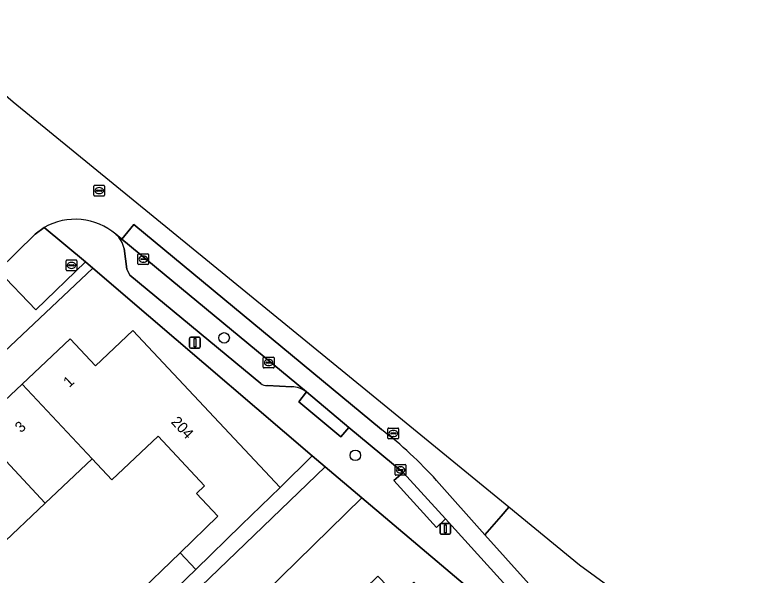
# Model space of a CAD drawing. Extents: x 161881 to 162523, y 381678 to 382381.
# Drawn here: x 162438.7 to 162507.9, y 381845 to 381897.2 of the extents above; entities that cross this region are included whole.
import ezdxf

# ---------------------------------------------------------------- set-up
doc = ezdxf.new("R2010")
doc.units = 0
for name, color, linetype in [('IMGEO_Boom', 7, 'Continuous'), ('IMGEO_Brandkraan', 7, 'Continuous'), ('IMGEO_Erf', 7, 'Continuous'), ('IMGEO_Fietspad_gesloten', 7, 'Continuous'), ('IMGEO_Kolk', 7, 'Continuous'), ('IMGEO_Lichtmast', 7, 'Continuous'), ('IMGEO_Muur', 7, 'Continuous'), ('IMGEO_Pand', 7, 'Continuous'), ('IMGEO_Pand_nummerreeks', 7, 'Continuous'), ('IMGEO_Parkeervlak_open', 7, 'Continuous'), ('IMGEO_Rijbaan_lokaal_gesloten', 7, 'Continuous'), ('IMGEO_Rijbaan_lokaal_open', 7, 'Continuous'), ('IMGEO_Rioolput', 7, 'Continuous'), ('IMGEO_Voetpad_open', 7, 'Continuous')]:
    doc.layers.add(name, color=color, linetype=linetype)

msp = doc.modelspace()

# ---------------------------------------------------------------- linework, layer by layer
at = {"layer": 'IMGEO_Boom'}
for centre in [(162458.161, 381867.092), (162470.374, 381856.157)]:
    msp.add_circle(centre, 0.489, dxfattribs=at)
at = {"layer": 'IMGEO_Brandkraan'}
for p, q in [((162443.452, 381873.418), (162443.452, 381874.27)), ((162443.527, 381874.344), (162444.379, 381874.344)), ((162443.711, 381873.838), (162443.711, 381873.85)), ((162444.149, 381873.801), (162443.751, 381873.801)), ((162443.754, 381873.887), (162444.152, 381873.887)), ((162443.94, 381874.124), (162443.965, 381874.124)), ((162444.195, 381873.85), (162444.195, 381873.838)), ((162444.453, 381874.27), (162444.453, 381873.418)), ((162444.379, 381873.344), (162443.527, 381873.344)), ((162443.963, 381873.564), (162443.938, 381873.564))]:
    msp.add_line(p, q, dxfattribs=at)
for points in [[(162443.452, 381873.418), (162443.452, 381874.27)], [(162443.527, 381874.344), (162444.379, 381874.344)], [(162444.453, 381874.27), (162444.453, 381873.418)], [(162444.379, 381873.344), (162443.527, 381873.344)]]:
    msp.add_lwpolyline(points, dxfattribs=at)
for centre, radius, start, end in [((162443.529, 381874.268), 0.0765, 91.55205, 178.44795), ((162443.529, 381874.268), 0.0765, 91.55205, 178.44795), ((162443.751, 381873.847), 0.0403, 85.87752, 175.75265), ((162443.748, 381873.837), 0.0366, 178.93798, 274.71019), ((162444.152, 381873.844), 0.043, 264.86636, 352.45326), ((162444.156, 381873.849), 0.0386, 1.73085, 96.63898), ((162444.377, 381874.268), 0.0765, 1.55205, 88.44795), ((162444.377, 381874.268), 0.0765, 1.55205, 88.44795), ((162443.529, 381873.42), 0.0765, 181.55205, 268.44795), ((162443.529, 381873.42), 0.0765, 181.55205, 268.44795), ((162444.377, 381873.42), 0.0765, 271.55205, 358.44795), ((162444.377, 381873.42), 0.0765, 271.55205, 358.44795)]:
    msp.add_arc(centre, radius, start, end, dxfattribs=at)
for centre, major_axis, ratio, start_param, end_param in [((162443.939, 381873.844), (-0.387, 0.002), 0.722429, 4.712389, 7.853982), ((162443.964, 381873.844), (-0.39, 0.002), 0.717154, 1.570796, 4.712389)]:
    msp.add_ellipse(centre, major_axis=major_axis, ratio=ratio, start_param=start_param, end_param=end_param, dxfattribs=at)
at = {"layer": 'IMGEO_Erf'}
for points in [[(162434.982, 381858.694), (162439.353, 381862.793), (162443.836, 381866.995), (162446.174, 381864.501), (162449.668, 381867.778), (162463.374, 381853.157), (162466.37, 381856.1), (162451.124, 381869.144), (162445.952, 381873.569), (162415.713, 381845.109)], [(162435.763, 381829.345), (162441.156, 381834.572), (162445.46, 381838.744), (162449.764, 381842.916), (162454.068, 381847.088), (162457.572, 381850.485), (162455.577, 381852.614), (162456.334, 381853.324), (162452.009, 381857.938), (162447.693, 381853.892), (162445.888, 381855.818), (162441.516, 381851.719), (162437.144, 381847.62)]]:
    msp.add_lwpolyline(points, dxfattribs=at)
at = {"layer": 'IMGEO_Fietspad_gesloten'}
for points in [[(162472.8, 381858.554), (162449.745, 381877.636), (162448.641, 381876.269), (162465.814, 381862.06), (162469.781, 381858.758), (162474.835, 381854.567), (162478.763, 381850.234), (162486.83, 381841.326)], [(162493.476, 381830.429), (162493.031, 381834.161), (162490.563, 381839.231), (162488.209, 381842.343), (162482.435, 381848.753), (162477.929, 381853.826)]]:
    msp.add_lwpolyline(points, dxfattribs=at)
msp.add_arc((162450.789, 381829.53), 36.427, 41.83512, 52.82409, dxfattribs=at)
at = {"layer": 'IMGEO_Kolk'}
for p, q in [((162450.133, 381873.994), (162450.133, 381874.846)), ((162450.208, 381874.92), (162451.06, 381874.92)), ((162450.435, 381874.463), (162450.833, 381874.463)), ((162450.621, 381874.7), (162450.646, 381874.7)), ((162451.134, 381874.846), (162451.134, 381873.994)), ((162451.06, 381873.92), (162450.208, 381873.92)), ((162450.392, 381874.414), (162450.392, 381874.426)), ((162450.83, 381874.377), (162450.432, 381874.377)), ((162450.644, 381874.14), (162450.619, 381874.14)), ((162450.876, 381874.426), (162450.876, 381874.414)), ((162461.804, 381864.37), (162461.804, 381865.222)), ((162461.879, 381865.296), (162462.731, 381865.296)), ((162462.063, 381864.79), (162462.063, 381864.802)), ((162462.106, 381864.839), (162462.504, 381864.839)), ((162462.292, 381865.076), (162462.317, 381865.076)), ((162462.547, 381864.802), (162462.547, 381864.79)), ((162462.805, 381865.222), (162462.805, 381864.37)), ((162462.731, 381864.296), (162461.879, 381864.296)), ((162462.501, 381864.753), (162462.103, 381864.753)), ((162462.315, 381864.516), (162462.29, 381864.516)), ((162474.081, 381854.377), (162474.081, 381855.229)), ((162474.156, 381855.303), (162475.008, 381855.303)), ((162475.082, 381855.229), (162475.082, 381854.377)), ((162474.34, 381854.797), (162474.34, 381854.809)), ((162474.778, 381854.76), (162474.38, 381854.76)), ((162474.383, 381854.846), (162474.781, 381854.846)), ((162474.592, 381854.523), (162474.567, 381854.523)), ((162474.569, 381855.083), (162474.594, 381855.083)), ((162474.824, 381854.809), (162474.824, 381854.797)), ((162475.008, 381854.303), (162474.156, 381854.303))]:
    msp.add_line(p, q, dxfattribs=at)
for points in [[(162450.133, 381873.994), (162450.133, 381874.846)], [(162450.208, 381874.92), (162451.06, 381874.92)], [(162451.134, 381874.846), (162451.134, 381873.994)], [(162451.06, 381873.92), (162450.208, 381873.92)], [(162461.804, 381864.37), (162461.804, 381865.222)], [(162461.879, 381865.296), (162462.731, 381865.296)], [(162462.805, 381865.222), (162462.805, 381864.37)], [(162462.731, 381864.296), (162461.879, 381864.296)], [(162474.081, 381854.377), (162474.081, 381855.229)], [(162474.156, 381855.303), (162475.008, 381855.303)], [(162475.082, 381855.229), (162475.082, 381854.377)], [(162475.008, 381854.303), (162474.156, 381854.303)]]:
    msp.add_lwpolyline(points, dxfattribs=at)
for centre, radius, start, end in [((162450.21, 381874.844), 0.0765, 91.55205, 178.44795), ((162450.21, 381874.844), 0.0765, 91.55205, 178.44795), ((162450.432, 381874.423), 0.0403, 85.87752, 175.75265), ((162450.837, 381874.425), 0.0386, 1.73085, 96.63898), ((162451.058, 381874.844), 0.0765, 1.55205, 88.44795), ((162451.058, 381874.844), 0.0765, 1.55205, 88.44795), ((162450.21, 381873.996), 0.0765, 181.55205, 268.44795), ((162450.21, 381873.996), 0.0765, 181.55205, 268.44795), ((162450.429, 381874.413), 0.0366, 178.93798, 274.71019), ((162450.833, 381874.42), 0.043, 264.86636, 352.45326), ((162451.058, 381873.996), 0.0765, 271.55205, 358.44795), ((162451.058, 381873.996), 0.0765, 271.55205, 358.44795), ((162461.881, 381865.22), 0.0765, 91.55205, 178.44795), ((162461.881, 381865.22), 0.0765, 91.55205, 178.44795), ((162462.103, 381864.799), 0.0403, 85.87752, 175.75265), ((162462.1, 381864.789), 0.0366, 178.93798, 274.71019), ((162462.504, 381864.796), 0.043, 264.86636, 352.45326), ((162462.508, 381864.801), 0.0386, 1.73085, 96.63898), ((162462.729, 381865.22), 0.0765, 1.55205, 88.44795), ((162462.729, 381865.22), 0.0765, 1.55205, 88.44795), ((162461.881, 381864.372), 0.0765, 181.55205, 268.44795), ((162461.881, 381864.372), 0.0765, 181.55205, 268.44795), ((162462.729, 381864.372), 0.0765, 271.55205, 358.44795), ((162462.729, 381864.372), 0.0765, 271.55205, 358.44795), ((162474.158, 381855.227), 0.0765, 91.55205, 178.44795), ((162474.158, 381855.227), 0.0765, 91.55205, 178.44795), ((162475.006, 381855.227), 0.0765, 1.55205, 88.44795), ((162475.006, 381855.227), 0.0765, 1.55205, 88.44795), ((162474.38, 381854.806), 0.0403, 85.87752, 175.75265), ((162474.377, 381854.796), 0.0366, 178.93798, 274.71019), ((162474.781, 381854.803), 0.043, 264.86636, 352.45326), ((162474.785, 381854.808), 0.0386, 1.73085, 96.63898), ((162474.158, 381854.379), 0.0765, 181.55205, 268.44795), ((162474.158, 381854.379), 0.0765, 181.55205, 268.44795), ((162475.006, 381854.379), 0.0765, 271.55205, 358.44795), ((162475.006, 381854.379), 0.0765, 271.55205, 358.44795)]:
    msp.add_arc(centre, radius, start, end, dxfattribs=at)
for centre, major_axis, ratio, start_param, end_param in [((162450.62, 381874.42), (-0.387, 0.002), 0.722429, 4.712389, 7.853982), ((162450.645, 381874.42), (-0.39, 0.002), 0.717154, 1.570796, 4.712389), ((162462.291, 381864.796), (-0.387, 0.002), 0.722429, 4.712389, 7.853982), ((162462.316, 381864.796), (-0.39, 0.002), 0.717154, 1.570796, 4.712389), ((162474.568, 381854.803), (-0.387, 0.002), 0.722429, 4.712389, 7.853982), ((162474.593, 381854.803), (-0.39, 0.002), 0.717154, 1.570796, 4.712389)]:
    msp.add_ellipse(centre, major_axis=major_axis, ratio=ratio, start_param=start_param, end_param=end_param, dxfattribs=at)
at = {"layer": 'IMGEO_Lichtmast'}
for p, q in [((162454.952, 381866.246), (162454.952, 381867.046)), ((162454.952, 381867.046), (162454.952, 381866.246)), ((162455.052, 381867.146), (162455.842, 381867.146)), ((162455.842, 381867.146), (162455.052, 381867.146)), ((162455.942, 381867.046), (162455.942, 381866.246)), ((162455.942, 381866.246), (162455.942, 381867.046)), ((162455.842, 381866.146), (162455.052, 381866.146)), ((162455.052, 381866.146), (162455.842, 381866.146)), ((162478.255, 381848.916), (162478.255, 381849.716)), ((162478.255, 381849.716), (162478.255, 381848.916)), ((162478.355, 381849.816), (162479.145, 381849.816)), ((162479.145, 381849.816), (162478.355, 381849.816)), ((162479.245, 381849.716), (162479.245, 381848.916)), ((162479.245, 381848.916), (162479.245, 381849.716)), ((162479.145, 381848.816), (162478.355, 381848.816)), ((162478.355, 381848.816), (162479.145, 381848.816))]:
    msp.add_line(p, q, dxfattribs=at)
for points in [[(162455.372, 381867.021), (162455.522, 381867.021), (162455.522, 381866.271), (162455.372, 381866.271), (162455.372, 381867.021)], [(162478.675, 381849.691), (162478.825, 381849.691), (162478.825, 381848.941), (162478.675, 381848.941), (162478.675, 381849.691)]]:
    msp.add_lwpolyline(points, dxfattribs=at)
for centre, start, end in [((162455.052, 381867.046), 90, 180), ((162455.052, 381867.046), 90, 180), ((162455.842, 381867.046), 0, 90), ((162455.842, 381867.046), 360, 90), ((162455.052, 381866.246), 180, 270), ((162455.052, 381866.246), 180, 270), ((162455.842, 381866.246), 270, 0), ((162455.842, 381866.246), 270, 0), ((162478.355, 381849.716), 90, 180), ((162478.355, 381849.716), 90, 180), ((162479.145, 381849.716), 0, 90), ((162479.145, 381849.716), 360, 90), ((162478.355, 381848.916), 180, 270), ((162478.355, 381848.916), 180, 270), ((162479.145, 381848.916), 270, 0), ((162479.145, 381848.916), 270, 0)]:
    msp.add_arc(centre, 0.1, start, end, dxfattribs=at)
at = {"layer": 'IMGEO_Muur'}
msp.add_lwpolyline([(162451.124, 381869.144), (162466.37, 381856.1)], dxfattribs=at)
at = {"layer": 'IMGEO_Pand'}
for points in [[(162439.353, 381862.793), (162445.888, 381855.818), (162447.693, 381853.892), (162452.009, 381857.938), (162456.334, 381853.324), (162455.577, 381852.614), (162457.572, 381850.485), (162454.068, 381847.088), (162455.517, 381845.542), (162459.784, 381849.678), (162463.374, 381853.157), (162449.668, 381867.778), (162446.174, 381864.501), (162443.836, 381866.995)], [(162434.982, 381858.694), (162441.516, 381851.719), (162445.888, 381855.818), (162439.353, 381862.793)], [(162437.144, 381847.62), (162441.516, 381851.719), (162434.982, 381858.694), (162430.609, 381854.595)], [(162449.764, 381842.916), (162451.213, 381841.37), (162455.517, 381845.542), (162454.068, 381847.088)]]:
    msp.add_lwpolyline(points, close=True, dxfattribs=at)
at = {"layer": 'IMGEO_Parkeervlak_open'}
for points in [[(162445.243, 381874.161), (162441.399, 381877.367), (162440.581, 381876.745), (162437.088, 381873.372), (162440.624, 381869.71)], [(162470.986, 381852.206), (162467.568, 381855.092), (162454.336, 381842.374), (162456.614, 381839.875), (162457.182, 381839.251), (162457.462, 381838.965)]]:
    msp.add_lwpolyline(points, close=True, dxfattribs=at)
for points in [[(162465.814, 381862.06), (162448.641, 381876.269), (162448.077, 381876.736)], [(162448.841, 381875.408), (162449.094, 381873.481), (162449.389, 381872.936), (162461.563, 381862.837)], [(162462.156, 381862.663), (162464.449, 381862.533)]]:
    msp.add_lwpolyline(points, dxfattribs=at)
for centre, radius, start, end in [((162446.516, 381874.954), 2.369, 11.04713, 48.77661), ((162462.058, 381863.427), 0.77, 229.99483, 277.29934), ((162464.482, 381860.423), 2.111, 50.87511, 90.90043)]:
    msp.add_arc(centre, radius, start, end, dxfattribs=at)
at = {"layer": 'IMGEO_Rijbaan_lokaal_gesloten'}
msp.add_lwpolyline([(162507.867, 381833.252), (162505.446, 381835.561), (162491.247, 381845.941), (162484.656, 381851.328), (162483.942, 381850.5), (162482.435, 381848.753), (162488.209, 381842.343), (162490.563, 381839.231), (162493.031, 381834.161)], dxfattribs=at)
at = {"layer": 'IMGEO_Rijbaan_lokaal_open'}
for points in [[(162477.929, 381853.826), (162482.435, 381848.753), (162483.942, 381850.5), (162484.656, 381851.328), (162471.681, 381861.933), (162438.538, 381889.024), (162410.692, 381913.142)], [(162373.886, 381805.743), (162376.404, 381808.113), (162414.428, 381843.9), (162415.713, 381845.109), (162445.952, 381873.569), (162445.243, 381874.161), (162440.624, 381869.71), (162437.088, 381873.372), (162436.317, 381872.624), (162433.548, 381875.489), (162434.327, 381876.199), (162435.764, 381877.534), (162437.462, 381879.298)], [(162437.462, 381879.298), (162435.764, 381877.534), (162434.327, 381876.199), (162437.088, 381873.372), (162440.581, 381876.745), (162441.399, 381877.367)], [(162448.077, 381876.736), (162448.641, 381876.269), (162449.745, 381877.636), (162472.8, 381858.554)]]:
    msp.add_lwpolyline(points, dxfattribs=at)
msp.add_lwpolyline([(162472.454, 381844.902), (162474.369, 381842.947), (162475.809, 381844.357), (162479.875, 381840.136), (162480.595, 381840.829), (162482.294, 381842.465), (162481.416, 381843.4), (162470.986, 381852.206), (162457.462, 381838.965), (162461.809, 381834.525), (162468.874, 381841.412)], close=True, dxfattribs=at)
for centre, radius, start, end in [((162444.29, 381872.309), 5.826, 49.45476, 119.74961), ((162450.789, 381829.53), 36.427, 41.83512, 52.82409)]:
    msp.add_arc(centre, radius, start, end, dxfattribs=at)
at = {"layer": 'IMGEO_Rioolput'}
for p, q in [((162446.028, 381880.373), (162446.028, 381881.225)), ((162446.103, 381881.299), (162446.955, 381881.299)), ((162446.287, 381880.793), (162446.287, 381880.805)), ((162446.725, 381880.756), (162446.327, 381880.756)), ((162446.33, 381880.842), (162446.728, 381880.842)), ((162446.516, 381881.079), (162446.541, 381881.079)), ((162446.771, 381880.805), (162446.771, 381880.793)), ((162447.029, 381881.225), (162447.029, 381880.373)), ((162446.955, 381880.299), (162446.103, 381880.299)), ((162446.539, 381880.519), (162446.514, 381880.519)), ((162473.405, 381857.77), (162473.405, 381858.622)), ((162473.48, 381858.696), (162474.332, 381858.696)), ((162474.406, 381858.622), (162474.406, 381857.77)), ((162473.664, 381858.19), (162473.664, 381858.202)), ((162474.102, 381858.153), (162473.704, 381858.153)), ((162473.707, 381858.239), (162474.105, 381858.239)), ((162473.916, 381857.916), (162473.891, 381857.916)), ((162473.893, 381858.476), (162473.918, 381858.476)), ((162474.148, 381858.202), (162474.148, 381858.19)), ((162474.332, 381857.696), (162473.48, 381857.696))]:
    msp.add_line(p, q, dxfattribs=at)
for points in [[(162446.028, 381880.373), (162446.028, 381881.225)], [(162446.103, 381881.299), (162446.955, 381881.299)], [(162447.029, 381881.225), (162447.029, 381880.373)], [(162446.955, 381880.299), (162446.103, 381880.299)], [(162473.405, 381857.77), (162473.405, 381858.622)], [(162473.48, 381858.696), (162474.332, 381858.696)], [(162474.406, 381858.622), (162474.406, 381857.77)], [(162474.332, 381857.696), (162473.48, 381857.696)]]:
    msp.add_lwpolyline(points, dxfattribs=at)
for centre, radius, start, end in [((162446.105, 381881.223), 0.0765, 91.55205, 178.44795), ((162446.105, 381881.223), 0.0765, 91.55205, 178.44795), ((162446.327, 381880.802), 0.0403, 85.87752, 175.75265), ((162446.324, 381880.792), 0.0366, 178.93798, 274.71019), ((162446.728, 381880.799), 0.043, 264.86636, 352.45326), ((162446.732, 381880.804), 0.0386, 1.73085, 96.63898), ((162446.953, 381881.223), 0.0765, 1.55205, 88.44795), ((162446.953, 381881.223), 0.0765, 1.55205, 88.44795), ((162446.105, 381880.375), 0.0765, 181.55205, 268.44795), ((162446.105, 381880.375), 0.0765, 181.55205, 268.44795), ((162446.953, 381880.375), 0.0765, 271.55205, 358.44795), ((162446.953, 381880.375), 0.0765, 271.55205, 358.44795), ((162473.482, 381858.62), 0.0765, 91.55205, 178.44795), ((162473.482, 381858.62), 0.0765, 91.55205, 178.44795), ((162474.33, 381858.62), 0.0765, 1.55205, 88.44795), ((162474.33, 381858.62), 0.0765, 1.55205, 88.44795), ((162473.704, 381858.199), 0.0403, 85.87752, 175.75265), ((162473.701, 381858.189), 0.0366, 178.93798, 274.71019), ((162474.105, 381858.196), 0.043, 264.86636, 352.45326), ((162474.109, 381858.201), 0.0386, 1.73085, 96.63898), ((162473.482, 381857.772), 0.0765, 181.55205, 268.44795), ((162473.482, 381857.772), 0.0765, 181.55205, 268.44795), ((162474.33, 381857.772), 0.0765, 271.55205, 358.44795), ((162474.33, 381857.772), 0.0765, 271.55205, 358.44795)]:
    msp.add_arc(centre, radius, start, end, dxfattribs=at)
for centre, major_axis, ratio, start_param, end_param in [((162446.515, 381880.799), (-0.387, 0.002), 0.722429, 4.712389, 7.853982), ((162446.54, 381880.799), (-0.39, 0.002), 0.717154, 1.570796, 4.712389), ((162473.892, 381858.196), (-0.387, 0.002), 0.722429, 4.712389, 7.853982), ((162473.917, 381858.196), (-0.39, 0.002), 0.717154, 1.570796, 4.712389)]:
    msp.add_ellipse(centre, major_axis=major_axis, ratio=ratio, start_param=start_param, end_param=end_param, dxfattribs=at)
at = {"layer": 'IMGEO_Voetpad_open'}
for points in [[(162441.399, 381877.367), (162445.243, 381874.161), (162445.952, 381873.569), (162451.124, 381869.144), (162466.37, 381856.1), (162467.568, 381855.092), (162470.986, 381852.206), (162481.416, 381843.4), (162482.294, 381842.465), (162487.818, 381836.577), (162488.009, 381836.373), (162485.481, 381824.651), (162490.005, 381828.82), (162489.918, 381834.902)], [(162461.563, 381862.837), (162449.389, 381872.936), (162449.094, 381873.481), (162448.841, 381875.408)], [(162464.449, 381862.533), (162462.156, 381862.663)], [(162486.83, 381841.326), (162478.763, 381850.234), (162477.926, 381849.429), (162473.964, 381853.801), (162474.835, 381854.567), (162469.781, 381858.758), (162469.034, 381857.891), (162465.126, 381861.128), (162465.814, 381862.06)], [(162420.873, 381804.592), (162456.614, 381839.875), (162454.336, 381842.374), (162467.568, 381855.092), (162466.37, 381856.1), (162463.374, 381853.157), (162459.784, 381849.678), (162455.517, 381845.542), (162451.213, 381841.37), (162446.909, 381837.198), (162442.605, 381833.026), (162434.551, 381825.22)]]:
    msp.add_lwpolyline(points, dxfattribs=at)
for points in [[(162465.814, 381862.06), (162465.126, 381861.128), (162469.034, 381857.891), (162469.781, 381858.758)], [(162474.835, 381854.567), (162473.964, 381853.801), (162477.926, 381849.429), (162478.763, 381850.234)]]:
    msp.add_lwpolyline(points, close=True, dxfattribs=at)
for centre, radius, start, end in [((162444.29, 381872.309), 5.826, 49.45476, 119.74961), ((162446.516, 381874.954), 2.369, 11.04713, 48.77661), ((162462.058, 381863.427), 0.77, 229.99483, 277.29934), ((162464.482, 381860.423), 2.111, 50.87511, 90.90043)]:
    msp.add_arc(centre, radius, start, end, dxfattribs=at)

# ---------------------------------------------------------------- texts
at = {"layer": 'IMGEO_Pand_nummerreeks'}
for s, rotation, p in [('1', 43.15256, (162443.753, 381862.421)), ('3', 43.15256, (162439.254, 381858.203)), ('204', 313.19126, (162453.155, 381859.219))]:
    msp.add_text(s, height=1, rotation=rotation, dxfattribs=at).set_placement(p)

doc.saveas('drawing.dxf')
